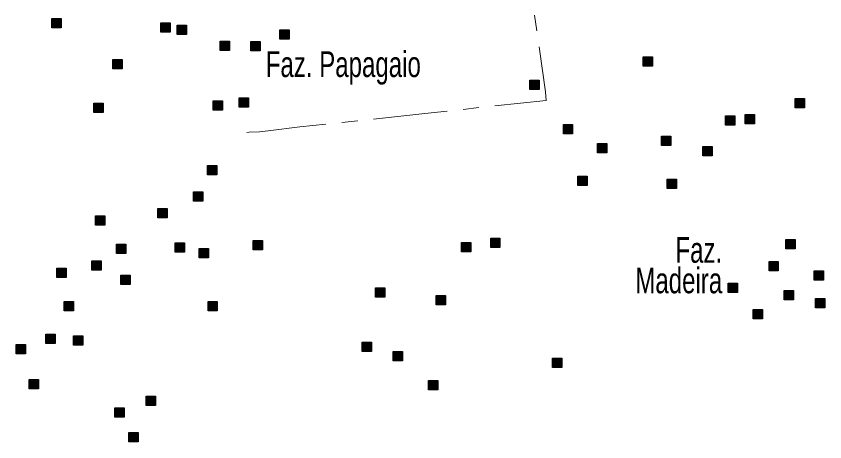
# Model space of a CAD drawing. Extents: x 445.4 to 500, y 8728.7 to 8784.
# Drawn here: x 454.55 to 459.59, y 8740.16 to 8742.81 of the extents above; entities that cross this region are included whole.
import ezdxf
from ezdxf.enums import TextEntityAlignment as Align

# ---------------------------------------------------------------- set-up
doc = ezdxf.new("R2010")
doc.units = 0
doc.header["$LTSCALE"] = 0.064
doc.linetypes.add('DOT_DASHED', pattern=[7.7, 5, -1.2, 0.3, -1.2])
doc.layers.add('2', color=7, linetype='Continuous', lineweight=25)
doc.layers.add('22', color=7, linetype='DOT_DASHED', lineweight=13)
doc.layers.add('61', color=7, linetype='Continuous')

msp = doc.modelspace()

# ---------------------------------------------------------------- hatches: boundary and pattern name
at = {"layer": '2'}
for points in [[(454.7731, 8742.7958), (454.8311, 8742.7958), (454.8311, 8742.7378), (454.7731, 8742.7378)], [(455.4518, 8742.7686), (455.5098, 8742.7686), (455.5098, 8742.7106), (455.4518, 8742.7106)], [(455.5537, 8742.7547), (455.6117, 8742.7547), (455.6117, 8742.6967), (455.5537, 8742.6967)], [(456.1939, 8742.7252), (456.2519, 8742.7252), (456.2519, 8742.6672), (456.1939, 8742.6672)], [(455.8212, 8742.6555), (455.8792, 8742.6555), (455.8792, 8742.5975), (455.8212, 8742.5975)], [(456.0129, 8742.6528), (456.0709, 8742.6528), (456.0709, 8742.5948), (456.0129, 8742.5948)], [(455.1532, 8742.5423), (455.2112, 8742.5423), (455.2112, 8742.4843), (455.1532, 8742.4843)], [(458.4564, 8742.5577), (458.5144, 8742.5577), (458.5144, 8742.4997), (458.4564, 8742.4997)], [(457.7505, 8742.4128), (457.8085, 8742.4128), (457.8085, 8742.3548), (457.7505, 8742.3548)], [(455.0355, 8742.2706), (455.0935, 8742.2706), (455.0935, 8742.2126), (455.0355, 8742.2126)], [(455.7776, 8742.2842), (455.8356, 8742.2842), (455.8356, 8742.2262), (455.7776, 8742.2262)], [(455.9405, 8742.3023), (455.9985, 8742.3023), (455.9985, 8742.2443), (455.9405, 8742.2443)], [(459.4021, 8742.2996), (459.4601, 8742.2996), (459.4601, 8742.2416), (459.4021, 8742.2416)], [(458.9677, 8742.191), (459.0257, 8742.191), (459.0257, 8742.133), (458.9677, 8742.133)], [(459.0899, 8742.2), (459.1479, 8742.2), (459.1479, 8742.142), (459.0899, 8742.142)], [(457.9586, 8742.1366), (458.0166, 8742.1366), (458.0166, 8742.0786), (457.9586, 8742.0786)], [(458.5695, 8742.0642), (458.6275, 8742.0642), (458.6275, 8742.0062), (458.5695, 8742.0062)], [(458.1713, 8742.0189), (458.2293, 8742.0189), (458.2293, 8741.9609), (458.1713, 8741.9609)], [(458.8274, 8742.0008), (458.8854, 8742.0008), (458.8854, 8741.9428), (458.8274, 8741.9428)], [(455.7434, 8741.882), (455.8014, 8741.882), (455.8014, 8741.824), (455.7434, 8741.824)], [(458.0491, 8741.8152), (458.1071, 8741.8152), (458.1071, 8741.7572), (458.0491, 8741.7572)], [(458.6057, 8741.7971), (458.6637, 8741.7971), (458.6637, 8741.7391), (458.6057, 8741.7391)], [(455.6554, 8741.7183), (455.7134, 8741.7183), (455.7134, 8741.6603), (455.6554, 8741.6603)], [(455.4337, 8741.6142), (455.4917, 8741.6142), (455.4917, 8741.5562), (455.4337, 8741.5562)], [(455.0446, 8741.5689), (455.1026, 8741.5689), (455.1026, 8741.5109), (455.0446, 8741.5109)], [(456.0264, 8741.415), (456.0844, 8741.415), (456.0844, 8741.357), (456.0264, 8741.357)], [(457.5061, 8741.4303), (457.5641, 8741.4303), (457.5641, 8741.3723), (457.5061, 8741.3723)], [(459.3433, 8741.4213), (459.4013, 8741.4213), (459.4013, 8741.3633), (459.3433, 8741.3633)], [(455.1758, 8741.3923), (455.2338, 8741.3923), (455.2338, 8741.3343), (455.1758, 8741.3343)], [(455.5423, 8741.4014), (455.6003, 8741.4014), (455.6003, 8741.3434), (455.5423, 8741.3434)], [(455.6916, 8741.3652), (455.7496, 8741.3652), (455.7496, 8741.3072), (455.6916, 8741.3072)], [(457.3251, 8741.4032), (457.3831, 8741.4032), (457.3831, 8741.3452), (457.3251, 8741.3452)], [(455.0219, 8741.2882), (455.0799, 8741.2882), (455.0799, 8741.2302), (455.0219, 8741.2302)], [(459.2392, 8741.2855), (459.2972, 8741.2855), (459.2972, 8741.2275), (459.2392, 8741.2275)], [(454.8048, 8741.2439), (454.8628, 8741.2439), (454.8628, 8741.1859), (454.8048, 8741.1859)], [(459.5198, 8741.2266), (459.5778, 8741.2266), (459.5778, 8741.1686), (459.5198, 8741.1686)], [(455.2029, 8741.1986), (455.2609, 8741.1986), (455.2609, 8741.1406), (455.2029, 8741.1406)], [(456.7883, 8741.1197), (456.8463, 8741.1197), (456.8463, 8741.0617), (456.7883, 8741.0617)], [(458.9858, 8741.1496), (459.0438, 8741.1496), (459.0438, 8741.0916), (458.9858, 8741.0916)], [(459.3342, 8741.1044), (459.3922, 8741.1044), (459.3922, 8741.0464), (459.3342, 8741.0464)], [(457.1668, 8741.0727), (457.2248, 8741.0727), (457.2248, 8741.0147), (457.1668, 8741.0147)], [(459.5288, 8741.0546), (459.5868, 8741.0546), (459.5868, 8740.9966), (459.5288, 8740.9966)], [(454.85, 8741.0356), (454.908, 8741.0356), (454.908, 8740.9776), (454.85, 8740.9776)], [(455.7459, 8741.0356), (455.8039, 8741.0356), (455.8039, 8740.9776), (455.7459, 8740.9776)], [(459.1397, 8740.9867), (459.1977, 8740.9867), (459.1977, 8740.9287), (459.1397, 8740.9287)], [(454.7369, 8740.8319), (454.7949, 8740.8319), (454.7949, 8740.7739), (454.7369, 8740.7739)], [(454.9088, 8740.8229), (454.9668, 8740.8229), (454.9668, 8740.7649), (454.9088, 8740.7649)], [(454.5514, 8740.7685), (454.6094, 8740.7685), (454.6094, 8740.7105), (454.5514, 8740.7105)], [(456.7052, 8740.7829), (456.7632, 8740.7829), (456.7632, 8740.7249), (456.7052, 8740.7249)], [(456.8998, 8740.7241), (456.9578, 8740.7241), (456.9578, 8740.6661), (456.8998, 8740.6661)], [(457.8908, 8740.6833), (457.9488, 8740.6833), (457.9488, 8740.6253), (457.8908, 8740.6253)], [(454.6328, 8740.5512), (454.6908, 8740.5512), (454.6908, 8740.4932), (454.6328, 8740.4932)], [(457.1189, 8740.5442), (457.1769, 8740.5442), (457.1769, 8740.4862), (457.1189, 8740.4862)], [(455.3613, 8740.4471), (455.4193, 8740.4471), (455.4193, 8740.3891), (455.3613, 8740.3891)], [(455.1667, 8740.3746), (455.2247, 8740.3746), (455.2247, 8740.3166), (455.1667, 8740.3166)], [(455.2527, 8740.2207), (455.3107, 8740.2207), (455.3107, 8740.1627), (455.2527, 8740.1627)]]:
    msp.add_hatch(color=256, dxfattribs=at).paths.add_polyline_path(points)

# ---------------------------------------------------------------- linework, layer by layer
for points in [[(454.7731, 8742.7958), (454.8311, 8742.7958), (454.8311, 8742.7378), (454.7731, 8742.7378)], [(455.4518, 8742.7686), (455.5098, 8742.7686), (455.5098, 8742.7106), (455.4518, 8742.7106)], [(455.5537, 8742.7547), (455.6117, 8742.7547), (455.6117, 8742.6967), (455.5537, 8742.6967)], [(456.1939, 8742.7252), (456.2519, 8742.7252), (456.2519, 8742.6672), (456.1939, 8742.6672)], [(455.8212, 8742.6555), (455.8792, 8742.6555), (455.8792, 8742.5975), (455.8212, 8742.5975)], [(456.0129, 8742.6528), (456.0709, 8742.6528), (456.0709, 8742.5948), (456.0129, 8742.5948)], [(455.1532, 8742.5423), (455.2112, 8742.5423), (455.2112, 8742.4843), (455.1532, 8742.4843)], [(458.4564, 8742.5577), (458.5144, 8742.5577), (458.5144, 8742.4997), (458.4564, 8742.4997)], [(457.7505, 8742.4128), (457.8085, 8742.4128), (457.8085, 8742.3548), (457.7505, 8742.3548)], [(455.0355, 8742.2706), (455.0935, 8742.2706), (455.0935, 8742.2126), (455.0355, 8742.2126)], [(455.7776, 8742.2842), (455.8356, 8742.2842), (455.8356, 8742.2262), (455.7776, 8742.2262)], [(455.9405, 8742.3023), (455.9985, 8742.3023), (455.9985, 8742.2443), (455.9405, 8742.2443)], [(459.4021, 8742.2996), (459.4601, 8742.2996), (459.4601, 8742.2416), (459.4021, 8742.2416)], [(458.9677, 8742.191), (459.0257, 8742.191), (459.0257, 8742.133), (458.9677, 8742.133)], [(459.0899, 8742.2), (459.1479, 8742.2), (459.1479, 8742.142), (459.0899, 8742.142)], [(457.9586, 8742.1366), (458.0166, 8742.1366), (458.0166, 8742.0786), (457.9586, 8742.0786)], [(458.5695, 8742.0642), (458.6275, 8742.0642), (458.6275, 8742.0062), (458.5695, 8742.0062)], [(458.1713, 8742.0189), (458.2293, 8742.0189), (458.2293, 8741.9609), (458.1713, 8741.9609)], [(458.8274, 8742.0008), (458.8854, 8742.0008), (458.8854, 8741.9428), (458.8274, 8741.9428)], [(455.7434, 8741.882), (455.8014, 8741.882), (455.8014, 8741.824), (455.7434, 8741.824)], [(458.0491, 8741.8152), (458.1071, 8741.8152), (458.1071, 8741.7572), (458.0491, 8741.7572)], [(458.6057, 8741.7971), (458.6637, 8741.7971), (458.6637, 8741.7391), (458.6057, 8741.7391)], [(455.6554, 8741.7183), (455.7134, 8741.7183), (455.7134, 8741.6603), (455.6554, 8741.6603)], [(455.4337, 8741.6142), (455.4917, 8741.6142), (455.4917, 8741.5562), (455.4337, 8741.5562)], [(455.0446, 8741.5689), (455.1026, 8741.5689), (455.1026, 8741.5109), (455.0446, 8741.5109)], [(456.0264, 8741.415), (456.0844, 8741.415), (456.0844, 8741.357), (456.0264, 8741.357)], [(457.5061, 8741.4303), (457.5641, 8741.4303), (457.5641, 8741.3723), (457.5061, 8741.3723)], [(459.3433, 8741.4213), (459.4013, 8741.4213), (459.4013, 8741.3633), (459.3433, 8741.3633)], [(455.1758, 8741.3923), (455.2338, 8741.3923), (455.2338, 8741.3343), (455.1758, 8741.3343)], [(455.5423, 8741.4014), (455.6003, 8741.4014), (455.6003, 8741.3434), (455.5423, 8741.3434)], [(455.6916, 8741.3652), (455.7496, 8741.3652), (455.7496, 8741.3072), (455.6916, 8741.3072)], [(457.3251, 8741.4032), (457.3831, 8741.4032), (457.3831, 8741.3452), (457.3251, 8741.3452)], [(455.0219, 8741.2882), (455.0799, 8741.2882), (455.0799, 8741.2302), (455.0219, 8741.2302)], [(459.2392, 8741.2855), (459.2972, 8741.2855), (459.2972, 8741.2275), (459.2392, 8741.2275)], [(454.8048, 8741.2439), (454.8628, 8741.2439), (454.8628, 8741.1859), (454.8048, 8741.1859)], [(459.5198, 8741.2266), (459.5778, 8741.2266), (459.5778, 8741.1686), (459.5198, 8741.1686)], [(455.2029, 8741.1986), (455.2609, 8741.1986), (455.2609, 8741.1406), (455.2029, 8741.1406)], [(456.7883, 8741.1197), (456.8463, 8741.1197), (456.8463, 8741.0617), (456.7883, 8741.0617)], [(458.9858, 8741.1496), (459.0438, 8741.1496), (459.0438, 8741.0916), (458.9858, 8741.0916)], [(459.3342, 8741.1044), (459.3922, 8741.1044), (459.3922, 8741.0464), (459.3342, 8741.0464)], [(457.1668, 8741.0727), (457.2248, 8741.0727), (457.2248, 8741.0147), (457.1668, 8741.0147)], [(459.5288, 8741.0546), (459.5868, 8741.0546), (459.5868, 8740.9966), (459.5288, 8740.9966)], [(454.85, 8741.0356), (454.908, 8741.0356), (454.908, 8740.9776), (454.85, 8740.9776)], [(455.7459, 8741.0356), (455.8039, 8741.0356), (455.8039, 8740.9776), (455.7459, 8740.9776)], [(459.1397, 8740.9867), (459.1977, 8740.9867), (459.1977, 8740.9287), (459.1397, 8740.9287)], [(454.7369, 8740.8319), (454.7949, 8740.8319), (454.7949, 8740.7739), (454.7369, 8740.7739)], [(454.9088, 8740.8229), (454.9668, 8740.8229), (454.9668, 8740.7649), (454.9088, 8740.7649)], [(454.5514, 8740.7685), (454.6094, 8740.7685), (454.6094, 8740.7105), (454.5514, 8740.7105)], [(456.7052, 8740.7829), (456.7632, 8740.7829), (456.7632, 8740.7249), (456.7052, 8740.7249)], [(456.8998, 8740.7241), (456.9578, 8740.7241), (456.9578, 8740.6661), (456.8998, 8740.6661)], [(457.8908, 8740.6833), (457.9488, 8740.6833), (457.9488, 8740.6253), (457.8908, 8740.6253)], [(454.6328, 8740.5512), (454.6908, 8740.5512), (454.6908, 8740.4932), (454.6328, 8740.4932)], [(457.1189, 8740.5442), (457.1769, 8740.5442), (457.1769, 8740.4862), (457.1189, 8740.4862)], [(455.3613, 8740.4471), (455.4193, 8740.4471), (455.4193, 8740.3891), (455.3613, 8740.3891)], [(455.1667, 8740.3746), (455.2247, 8740.3746), (455.2247, 8740.3166), (455.1667, 8740.3166)], [(455.2527, 8740.2207), (455.3107, 8740.2207), (455.3107, 8740.1627), (455.2527, 8740.1627)]]:
    msp.add_lwpolyline(points, close=True, dxfattribs=at)
at = {"layer": '22'}
msp.add_lwpolyline([(457.6099, 8743.9802), (457.6228, 8743.919), (457.6421, 8743.7901), (457.6668, 8743.6557), (457.6887, 8743.4446), (457.7189, 8743.2334), (457.848, 8742.3393), (457.8507, 8742.2872), (457.0956, 8742.205), (456.3172, 8742.1215), (456.1195, 8742.0968), (456.0673, 8742.0913), (456.0014, 8742.0886), (455.9887, 8742.0876)], dxfattribs=at)

# ---------------------------------------------------------------- texts
at = {"layer": '61', "width": 0.7}
msp.add_text('Faz. Papagaio', height=0.16, dxfattribs=at).set_placement((456.1055, 8742.4323))
for s, p in [('      Faz.', (458.9478, 8741.2769)), ('Madeira', (458.9478, 8741.0869))]:
    msp.add_text(s, height=0.16, dxfattribs=at).set_placement(p, align=Align.RIGHT)

doc.saveas('drawing.dxf')
